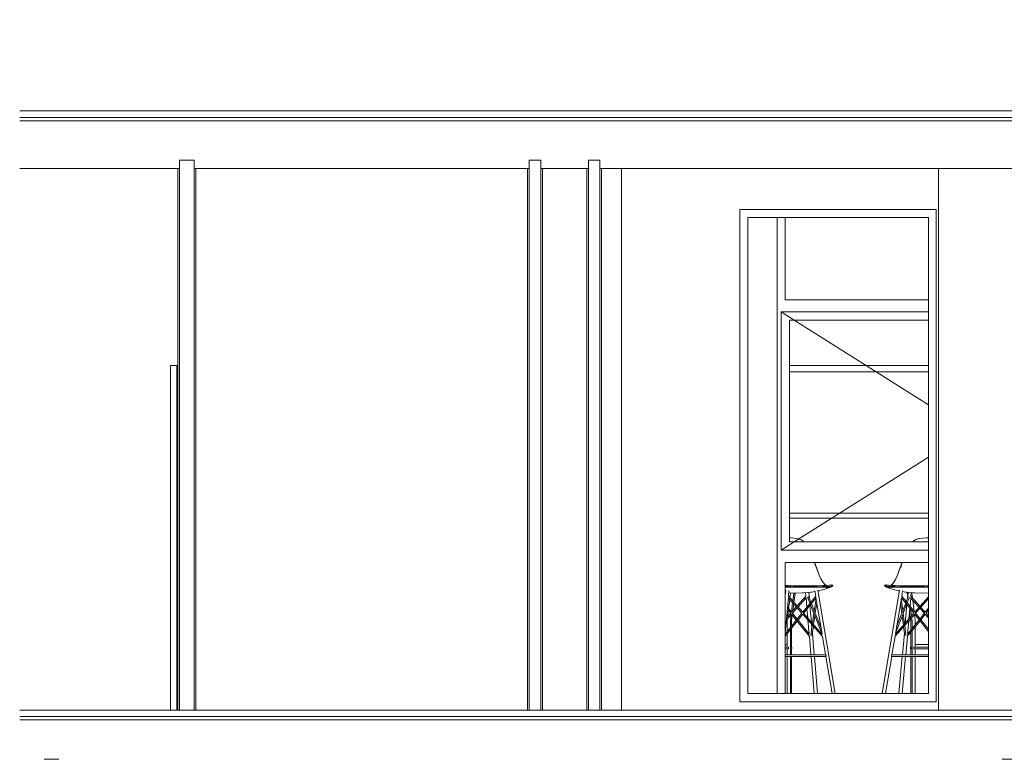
# Model space of a CAD drawing. Header units: millimetres. Extents: x -30280 to 309309, y -17460 to 4378.
# Tile 423 of 656: x 140174 to 146168, y -11572 to -7066. Entities that reach past the tile are written whole.
import ezdxf

# ---------------------------------------------------------------- set-up
doc = ezdxf.new("R2010")
doc.units = ezdxf.units.MM
doc.header["$MEASUREMENT"] = 0
doc.linetypes.add('Wipeout_Contour', pattern=[1000, 0, -1000])
for name, color, linetype, lineweight in [('P1_PLANTA PRIMERA_4_10_ESTR_Fotjats_Pluma_Nº__1', 7, 'Continuous', 5), ('P1_PLANTA PRIMERA_4_10_ESTR_Pilars_Pluma_Nº__88', 7, 'Continuous', 5), ('P1_PLANTA PRIMERA_4_12_FAÇ_Façana_Pluma_Nº__47', 7, 'Continuous', 20), ('P1_PLANTA PRIMERA_4_12_FAÇ_Façana_Pluma_Nº__7', 7, 'Continuous', 5), ('P1_PLANTA PRIMERA_4_Nuevo_08_E_Envans secs_Pluma_Nº__1', 7, 'Continuous', 5), ('P1_PLANTA PRIMERA_4_Nuevo_09_EI_Mobiliari general_Pluma_Nº__1', 7, 'Continuous', 5)]:
    doc.layers.add(name, color=color, linetype=linetype, lineweight=lineweight)
doc.layers.add('P1_PLANTA PRIMERA_4_10_ESTR_Pilars', color=7, linetype='Continuous')
doc.layers.add('P1_PLANTA PRIMERA_4_12_FAÇ_Façana', color=7, linetype='Continuous')
doc.layers.add('P1_PLANTA PRIMERA_4_12_FAÇ_Façana_Pluma_Nº__3', color=7, linetype='Continuous', lineweight=5, true_color=0xa4a4a4)

msp = doc.modelspace()

# ---------------------------------------------------------------- linework, layer by layer
at = {"layer": 'P1_PLANTA PRIMERA_4_10_ESTR_Fotjats_Pluma_Nº__1', "color": 7, "linetype": 'Continuous', "lineweight": 5}
for p, q in [((164562, -7662.1), (140173.7, -7662.1)), ((164562, -7682.1), (140173.7, -7682.1)), ((141236.1, -7922.1), (141146.1, -7922.1)), ((143705.8, -7922.1), (143635.8, -7922.1)), ((164562, -11312.1), (140173.7, -11312.1)), ((164562, -11332.1), (140173.7, -11332.1))]:
    msp.add_line(p, q, dxfattribs=at)
at = {"layer": 'P1_PLANTA PRIMERA_4_12_FAÇ_Façana_Pluma_Nº__7', "color": 7, "linetype": 'Continuous', "lineweight": 5}
for p, q in [((143345.8, -7922.1), (143275.8, -7922.1)), ((140412.3, -11572.1), (140322.3, -11572.1)), ((146245.1, -11572.1), (146155.1, -11572.1))]:
    msp.add_line(p, q, dxfattribs=at)

# ---------------------------------------------------------------- wipeouts: each hides what was drawn before it
at = {"color": 254, "linetype": 'Wipeout_Contour', "lineweight": 0, "ltscale": 576430.761271}
msp.add_wipeout([(143715.8, -11272.1), (143837.5, -11272.1), (143837.5, -7972.1), (143715.8, -7972.1)], dxfattribs=at).dxf.layer = 'P1_PLANTA PRIMERA_4_10_ESTR_Pilars'
at = {"color": 254, "linetype": 'Wipeout_Contour', "lineweight": 0, "ltscale": 585177.576461}
msp.add_wipeout([(145768.3, -7972.1), (145768.3, -11272.1), (146168.3, -11272.1), (146168.3, -7972.1)], dxfattribs=at).dxf.layer = 'P1_PLANTA PRIMERA_4_10_ESTR_Pilars'
at = {"color": 254, "linetype": 'Wipeout_Contour', "lineweight": 0, "ltscale": 607498.43366}
msp.add_wipeout([(163217.6, -7066.4), (140173.7, -7066.4), (140173.7, -7622.1), (163217.6, -7622.1)], dxfattribs=at).dxf.layer = 'P1_PLANTA PRIMERA_4_12_FAÇ_Façana'
at = {"color": 254, "linetype": 'Wipeout_Contour', "lineweight": 0, "ltscale": 1271343.011905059}
msp.add_wipeout([(140173.7, -7972.1), (140173.7, -11272.1), (141091.1, -11272.1), (141091.1, -9172.1), (141131.1, -9172.1), (141131.1, -11272.1), (141136.1, -11272.1), (141136.1, -9172.1), (141136.1, -7972.1)], dxfattribs=at).dxf.layer = 'P1_PLANTA PRIMERA_4_12_FAÇ_Façana'
at = {"color": 254, "linetype": 'Wipeout_Contour', "lineweight": 0, "ltscale": 570362.024571}
msp.add_wipeout([(143265.8, -11272.1), (143265.8, -7972.1), (141246.1, -7972.1), (141246.1, -11272.1)], dxfattribs=at).dxf.layer = 'P1_PLANTA PRIMERA_4_12_FAÇ_Façana'
at = {"color": 254, "linetype": 'Wipeout_Contour', "lineweight": 0, "ltscale": 575290.034409}
msp.add_wipeout([(143355.8, -11272.1), (143625.8, -11272.1), (143625.8, -7972.1), (143355.8, -7972.1)], dxfattribs=at).dxf.layer = 'P1_PLANTA PRIMERA_4_12_FAÇ_Façana'

# ---------------------------------------------------------------- next in the draw order: linework, layer by layer
at = {"layer": 'P1_PLANTA PRIMERA_4_10_ESTR_Fotjats_Pluma_Nº__1', "color": 7, "linetype": 'Continuous', "lineweight": 5}
for p, q in [((164562, -7622.1), (140173.7, -7622.1)), ((141136.1, -7972.1), (140173.7, -7972.1)), ((141146.1, -7972.1), (141136.1, -7972.1)), ((141246.1, -7972.1), (141236.1, -7972.1)), ((143265.8, -7972.1), (141246.1, -7972.1)), ((143275.8, -7972.1), (143265.8, -7972.1)), ((143355.8, -7972.1), (143345.8, -7972.1)), ((143625.8, -7972.1), (143355.8, -7972.1)), ((143635.8, -7972.1), (143625.8, -7972.1)), ((143715.8, -7972.1), (143705.8, -7972.1)), ((143265.8, -11272.1), (141246.1, -11272.1)), ((143625.8, -11272.1), (143355.8, -11272.1))]:
    msp.add_line(p, q, dxfattribs=at)
at = {"layer": 'P1_PLANTA PRIMERA_4_10_ESTR_Fotjats_Pluma_Nº__1', "color": 7, "linetype": 'Continuous', "lineweight": 5, "flags": 128}
for points in [[(143355.8, -11272.1), (143345.8, -11272.1), (143275.8, -11272.1), (143265.8, -11272.1)], [(143715.8, -11272.1), (143705.8, -11272.1), (143635.8, -11272.1), (143625.8, -11272.1)]]:
    msp.add_lwpolyline(points, dxfattribs=at)
at = {"layer": 'P1_PLANTA PRIMERA_4_12_FAÇ_Façana_Pluma_Nº__7', "color": 7, "linetype": 'Continuous', "lineweight": 5}
for p, q in [((141246.1, -7972.1), (141246.1, -11272.1)), ((143265.8, -7972.1), (143265.8, -11272.1)), ((143355.8, -7972.1), (143355.8, -11272.1)), ((143625.8, -7972.1), (143625.8, -11272.1)), ((143715.8, -7972.1), (143715.8, -11272.1))]:
    msp.add_line(p, q, dxfattribs=at)
at = {"layer": 'P1_PLANTA PRIMERA_4_12_FAÇ_Façana_Pluma_Nº__7', "color": 7, "linetype": 'Continuous', "lineweight": 5, "flags": 128}
for points in [[(141236.1, -7922.1), (141236.1, -7972.1), (141236.1, -11272.1)], [(143275.8, -7922.1), (143275.8, -7972.1), (143275.8, -11272.1)], [(143345.8, -7922.1), (143345.8, -7972.1), (143345.8, -11272.1)], [(143635.8, -7922.1), (143635.8, -7972.1), (143635.8, -11272.1)], [(143705.8, -7922.1), (143705.8, -7972.1), (143705.8, -11272.1)]]:
    msp.add_lwpolyline(points, dxfattribs=at)

# ---------------------------------------------------------------- next in the draw order: wipeouts: each hides what was drawn before it
at = {"color": 254, "linetype": 'Wipeout_Contour', "lineweight": 0, "ltscale": 578110.484768}
msp.add_wipeout([(144557.6, -7972.1), (143837.5, -7972.1), (143837.5, -11272.1), (144557.6, -11272.1)], dxfattribs=at).dxf.layer = 'P1_PLANTA PRIMERA_4_12_FAÇ_Façana'
at = {"color": 254, "linetype": 'Wipeout_Contour', "lineweight": 0, "ltscale": 584347.996915}
msp.add_wipeout([(145752.6, -11272.1), (145768.3, -11272.1), (145768.3, -7972.1), (145752.6, -7972.1)], dxfattribs=at).dxf.layer = 'P1_PLANTA PRIMERA_4_12_FAÇ_Façana'
at = {"color": 254, "linetype": 'Wipeout_Contour', "lineweight": 0, "ltscale": 565935.931729}
msp.add_wipeout([(141091.1, -9272.1), (141091.1, -11172.1), (141131.1, -11172.1), (141131.1, -9272.1)], dxfattribs=at).dxf.layer = 'P1_PLANTA PRIMERA_4_12_FAÇ_Façana'

# ---------------------------------------------------------------- next in the draw order: linework, layer by layer
at = {"layer": 'P1_PLANTA PRIMERA_4_12_FAÇ_Façana_Pluma_Nº__3', "color": 253, "linetype": 'Continuous', "lineweight": 5, "true_color": 0xa4a4a4}
for p, q in [((141091, -10222.1), (141091, -10187.1)), ((141131.2, -10222.1), (141131.2, -10187.1)), ((141091, -10222.1), (141091, -10257.1)), ((141131.2, -10222.1), (141131.2, -10257.1)), ((141091, -10257.1), (141091, -10292.1)), ((141131.2, -10257.1), (141131.2, -10292.1))]:
    msp.add_line(p, q, dxfattribs=at)
at = {"layer": 'P1_PLANTA PRIMERA_4_12_FAÇ_Façana_Pluma_Nº__47', "color": 7, "linetype": 'Continuous', "lineweight": 20}
msp.add_line((143837.5, -7972.1), (143837.5, -11272.1), dxfattribs=at)

# ---------------------------------------------------------------- next in the draw order: wipeouts: each hides what was drawn before it
at = {"color": 254, "linetype": 'Wipeout_Contour', "lineweight": 0, "ltscale": 581523.34748}
msp.add_wipeout([(144557.6, -7972.1), (144557.6, -8222.1), (145752.6, -8222.1), (145752.6, -7972.1)], dxfattribs=at).dxf.layer = 'P1_PLANTA PRIMERA_4_12_FAÇ_Façana'
at = {"color": 254, "linetype": 'Wipeout_Contour', "lineweight": 0, "ltscale": 579665.356266}
msp.add_wipeout([(144607.6, -8272.1), (144557.6, -8272.1), (144557.6, -11172.1), (144607.6, -11172.1)], dxfattribs=at).dxf.layer = 'P1_PLANTA PRIMERA_4_12_FAÇ_Façana'
at = {"color": 254, "linetype": 'Wipeout_Contour', "lineweight": 0, "ltscale": 584244.87117}
msp.add_wipeout([(145707.6, -11172.1), (145752.6, -11172.1), (145752.6, -8272.1), (145707.6, -8272.1)], dxfattribs=at).dxf.layer = 'P1_PLANTA PRIMERA_4_12_FAÇ_Façana'
at = {"color": 254, "linetype": 'Wipeout_Contour', "lineweight": 0, "ltscale": 565648.342459}
msp.add_wipeout([(141091.1, -9172.1), (141091.1, -9272.1), (141131.1, -9272.1), (141131.1, -9172.1)], dxfattribs=at).dxf.layer = 'P1_PLANTA PRIMERA_4_12_FAÇ_Façana'
at = {"color": 254, "linetype": 'Wipeout_Contour', "lineweight": 0, "ltscale": 566226.331576}
msp.add_wipeout([(141091.1, -11172.1), (141091.1, -11272.1), (141131.1, -11272.1), (141131.1, -11172.1)], dxfattribs=at).dxf.layer = 'P1_PLANTA PRIMERA_4_12_FAÇ_Façana'
at = {"color": 254, "linetype": 'Wipeout_Contour', "lineweight": 0, "ltscale": 582360.819116}
msp.add_wipeout([(144557.6, -11222.1), (144557.6, -11272.1), (145752.6, -11272.1), (145752.6, -11222.1)], dxfattribs=at).dxf.layer = 'P1_PLANTA PRIMERA_4_12_FAÇ_Façana'

# ---------------------------------------------------------------- next in the draw order: linework, layer by layer
at = {"layer": 'P1_PLANTA PRIMERA_4_10_ESTR_Fotjats_Pluma_Nº__1', "color": 7, "linetype": 'Continuous', "lineweight": 5}
for p, q in [((148737.6, -7972.1), (143715.8, -7972.1)), ((141136.1, -11272.1), (140173.7, -11272.1)), ((148737.6, -11272.1), (143715.8, -11272.1))]:
    msp.add_line(p, q, dxfattribs=at)
at = {"layer": 'P1_PLANTA PRIMERA_4_10_ESTR_Fotjats_Pluma_Nº__1', "color": 7, "linetype": 'Continuous', "lineweight": 5, "flags": 128}
msp.add_lwpolyline([(141246.1, -11272.1), (141236.1, -11272.1), (141146.1, -11272.1), (141136.1, -11272.1)], dxfattribs=at)
at = {"layer": 'P1_PLANTA PRIMERA_4_12_FAÇ_Façana_Pluma_Nº__3', "color": 253, "linetype": 'Continuous', "lineweight": 5, "true_color": 0xa4a4a4}
for p, q in [((141091.1, -9172.1), (141091.1, -9272.1)), ((141091.1, -9172.1), (141131.1, -9172.1)), ((141131.1, -9172.1), (141131.1, -9272.1)), ((141091.1, -9272.1), (141091.1, -11172.1)), ((141131.1, -9272.1), (141131.1, -11172.1)), ((141091.1, -11172.1), (141091.1, -11272.1)), ((141131.1, -11172.1), (141131.1, -11272.1))]:
    msp.add_line(p, q, dxfattribs=at)
at = {"layer": 'P1_PLANTA PRIMERA_4_12_FAÇ_Façana_Pluma_Nº__7', "color": 7, "linetype": 'Continuous', "lineweight": 5}
msp.add_line((141136.1, -7972.1), (141136.1, -11272.1), dxfattribs=at)
at = {"layer": 'P1_PLANTA PRIMERA_4_12_FAÇ_Façana_Pluma_Nº__7', "color": 7, "linetype": 'Continuous', "lineweight": 5, "flags": 128}
msp.add_lwpolyline([(141146.1, -7922.1), (141146.1, -7972.1), (141146.1, -11272.1)], dxfattribs=at)

# ---------------------------------------------------------------- next in the draw order: wipeouts: each hides what was drawn before it
at = {"color": 254, "linetype": 'Wipeout_Contour', "lineweight": 0, "ltscale": 872343.181459}
msp.add_wipeout([(144557.6, -8272.1), (144607.6, -8272.1), (145707.6, -8272.1), (145752.6, -8272.1), (145752.6, -8222.1), (144557.6, -8222.1)], dxfattribs=at).dxf.layer = 'P1_PLANTA PRIMERA_4_12_FAÇ_Façana'
at = {"color": 254, "linetype": 'Wipeout_Contour', "lineweight": 0, "ltscale": 873519.160226}
msp.add_wipeout([(144557.6, -11172.1), (144557.6, -11222.1), (145752.6, -11222.1), (145752.6, -11172.1), (145707.6, -11172.1), (144607.6, -11172.1)], dxfattribs=at).dxf.layer = 'P1_PLANTA PRIMERA_4_12_FAÇ_Façana'

# ---------------------------------------------------------------- next in the draw order: linework, layer by layer
at = {"layer": 'P1_PLANTA PRIMERA_4_10_ESTR_Pilars_Pluma_Nº__88', "color": 7, "linetype": 'Continuous', "lineweight": 5}
msp.add_line((145768.3, -11272.1), (145768.3, -7972.1), dxfattribs=at)
at = {"layer": 'P1_PLANTA PRIMERA_4_12_FAÇ_Façana_Pluma_Nº__47', "color": 7, "linetype": 'Continuous', "lineweight": 20}
for p, q in [((144557.6, -8222.1), (144557.6, -11222.1)), ((145752.6, -8222.1), (144557.6, -8222.1)), ((145752.6, -8222.1), (145752.6, -11222.1)), ((145752.6, -11222.1), (144557.6, -11222.1))]:
    msp.add_line(p, q, dxfattribs=at)

# ---------------------------------------------------------------- next in the draw order: wipeouts: each hides what was drawn before it
at = {"color": 254, "linetype": 'Wipeout_Contour', "lineweight": 0, "ltscale": 581960.10103}
msp.add_wipeout([(145707.6, -8272.1), (144607.6, -8272.1), (144607.6, -11172.1), (145707.6, -11172.1)], dxfattribs=at).dxf.layer = 'P1_PLANTA PRIMERA_4_12_FAÇ_Façana'

# ---------------------------------------------------------------- next in the draw order: linework, layer by layer
at = {"layer": 'P1_PLANTA PRIMERA_4_12_FAÇ_Façana_Pluma_Nº__3', "color": 253, "linetype": 'Continuous', "lineweight": 5, "true_color": 0xa4a4a4}
for p, q in [((144607.6, -11172.1), (144607.6, -8272.1)), ((144607.6, -8272.1), (145707.6, -8272.1)), ((144834.8, -8272.1), (144834.8, -8772.1)), ((145707.6, -8272.1), (145707.6, -11172.1)), ((144834.8, -8772.1), (145707.6, -8772.1)), ((144809.8, -8897.1), (144809.8, -8847.1)), ((144809.8, -8847.1), (145707.6, -8847.1)), ((144809.8, -8847.1), (144889.1, -8897.1)), ((144809.8, -10247.1), (144809.8, -8897.1)), ((144859.8, -8897.1), (144859.8, -10247.1)), ((145707.6, -8897.1), (144859.8, -8897.1)), ((144889.1, -8897.1), (145707.6, -9413.1)), ((144889.1, -10247.1), (145707.6, -9731)), ((144809.8, -10297.1), (144809.8, -10247.1)), ((144809.8, -10297.1), (144889.1, -10247.1)), ((144859.8, -10247.1), (145707.6, -10247.1)), ((145707.6, -10297.1), (144809.8, -10297.1)), ((144834.8, -10372.1), (144834.8, -11172.1)), ((145707.6, -10372.1), (144834.8, -10372.1)), ((145707.6, -11172.1), (144607.6, -11172.1))]:
    msp.add_line(p, q, dxfattribs=at)
at = {"layer": 'P1_PLANTA PRIMERA_4_12_FAÇ_Façana_Pluma_Nº__47', "color": 7, "linetype": 'Continuous', "lineweight": 20}
msp.add_line((144784.8, -11172.1), (144784.8, -8272.1), dxfattribs=at)
at = {"layer": 'P1_PLANTA PRIMERA_4_Nuevo_08_E_Envans secs_Pluma_Nº__1', "color": 7, "linetype": 'Continuous', "lineweight": 5}
for p, q in [((145707.6, -9172.1), (144859.8, -9172.1)), ((144859.8, -9212.1), (145707.6, -9212.1))]:
    msp.add_line(p, q, dxfattribs=at)
at = {"layer": 'P1_PLANTA PRIMERA_4_Nuevo_09_EI_Mobiliari general_Pluma_Nº__1', "color": 7, "linetype": 'Continuous', "lineweight": 5}
for p, q in [((144859.8, -10072.1), (145707.6, -10072.1)), ((144859.8, -10102.1), (145707.6, -10102.1)), ((144859.8, -10222.4), (144867.1, -10222.5)), ((144859.8, -10223.1), (144868.2, -10223.3)), ((144867.1, -10222.5), (144887, -10223.9)), ((144868.2, -10223.3), (144888.3, -10224.6)), ((144887, -10223.9), (144904.3, -10226.3)), ((144888.3, -10224.6), (144905.6, -10226.9)), ((144904.3, -10226.3), (144919.1, -10229.8)), ((144905.6, -10226.9), (144920.3, -10230.3)), ((144919.1, -10229.8), (144931.5, -10234.7)), ((144920.3, -10230.3), (144932.2, -10235)), ((144932.2, -10235), (144942.1, -10241.3)), ((144932.2, -10235), (144932.2, -10235)), ((144942.1, -10241.3), (144948.3, -10247.1)), ((145610.7, -10247.1), (145616.8, -10241.3)), ((145616.8, -10241.3), (145626.6, -10235)), ((145626.6, -10235), (145639.5, -10229.8)), ((145626.6, -10235), (145638.3, -10230.3)), ((145626.6, -10235), (145626.6, -10235)), ((145638.3, -10230.3), (145653, -10226.9)), ((145639.5, -10229.8), (145654.2, -10226.3)), ((145653, -10226.9), (145670.4, -10224.6)), ((145654.2, -10226.3), (145671.5, -10223.9)), ((145670.4, -10224.6), (145690.5, -10223.3)), ((145671.5, -10223.9), (145691.5, -10222.5)), ((145690.5, -10223.3), (145707.6, -10222.9)), ((145691.5, -10222.5), (145707.6, -10222.2)), ((145011.2, -10372.1), (145012.6, -10375.5)), ((145011.8, -10372.1), (145014.3, -10378.1)), ((145012.6, -10375.5), (145022.8, -10401)), ((145014.3, -10378.1), (145024.6, -10403.9)), ((145022.8, -10401), (145031, -10422.2)), ((145024.6, -10403.9), (145032.9, -10425.4)), ((145031, -10422.2), (145037.8, -10440)), ((145032.9, -10425.4), (145039.8, -10443.4)), ((145519.7, -10443.4), (145526.5, -10425.4)), ((145521.7, -10440), (145528.5, -10422.2)), ((145526.5, -10425.4), (145534.8, -10403.9)), ((145528.5, -10422.2), (145536.6, -10401)), ((145534.8, -10403.9), (145545.1, -10378.1)), ((145536.6, -10401), (145546.8, -10375.5)), ((145536.6, -10401), (145544, -10398.5)), ((145545.1, -10378.1), (145547.6, -10372.1)), ((145546.8, -10375.5), (145548.3, -10372.1)), ((145037.8, -10440), (145043.9, -10455.1)), ((145039.8, -10443.4), (145045.9, -10458.6)), ((145043.9, -10455.1), (145049.8, -10468.3)), ((145045.9, -10458.6), (145051.8, -10471.7)), ((145049.8, -10468.3), (145056.1, -10480.3)), ((145051.8, -10471.7), (145058.2, -10483.6)), ((145056.1, -10480.3), (145062.7, -10490.9)), ((145058.2, -10483.6), (145063.9, -10492.5)), ((145495.3, -10493.6), (145501.5, -10483.6)), ((145497.2, -10490.9), (145503.7, -10480.3)), ((145501.5, -10483.6), (145507.8, -10471.7)), ((145503.7, -10480.3), (145509.9, -10468.3)), ((145507.8, -10471.7), (145513.6, -10458.6)), ((145509.9, -10468.3), (145515.7, -10455.1)), ((145513.6, -10458.6), (145519.7, -10443.4)), ((145515.7, -10455.1), (145521.7, -10440)), ((144834.8, -10513.2), (144850.9, -10513.9)), ((144834.8, -10520), (144844, -10520.1)), ((144834.8, -10521.9), (144844.6, -10522.1)), ((144844, -10523.8), (144834.8, -10523.4)), ((144834.8, -10571.6), (144837.2, -10543.4)), ((144844, -10520.1), (144868.1, -10520.3)), ((144868.1, -10524.1), (144844, -10523.8)), ((144844.6, -10522.1), (144868.8, -10522.3)), ((144882.5, -10515.1), (144850.9, -10513.9)), ((144854.2, -10578.2), (144857.1, -10544.6)), ((144868.1, -10520.3), (144897.3, -10520.4)), ((144897.3, -10524.2), (144868.1, -10524.1)), ((144868.8, -10522.3), (144898, -10522.3)), ((144919.5, -10515.8), (144882.5, -10515.1)), ((144897.3, -10520.4), (144931.6, -10520.4)), ((144931.6, -10524.2), (144897.3, -10524.2)), ((144898, -10522.3), (144932.1, -10522.4)), ((144949.2, -10516), (144919.5, -10515.8)), ((144923.8, -10515.9), (144962.2, -10516)), ((144931.6, -10520.4), (144968.1, -10520.4)), ((144968.1, -10524.2), (144931.6, -10524.2)), ((144932.1, -10522.4), (144968.5, -10522.4)), ((144960.8, -10516), (144997.6, -10515.8)), ((144968.1, -10520.4), (145004, -10520.4)), ((144968.1, -10524.2), (145004, -10524.2)), ((144968.5, -10522.4), (145004.2, -10522.4)), ((144996.2, -10553.5), (145015.3, -10550.2)), ((145032.8, -10515.1), (144997.6, -10515.8)), ((145036.4, -10520.4), (145004, -10520.4)), ((145004, -10524.2), (145036.4, -10524.2)), ((145004.2, -10522.4), (145036.6, -10522.3)), ((145020, -10578), (145014.6, -10545.6)), ((145061.5, -10513.9), (145032.8, -10515.1)), ((145139.5, -11172.1), (145034, -10542.4)), ((145036.7, -10546.5), (145034.7, -10546.8)), ((145062.6, -10520.3), (145036.4, -10520.4)), ((145036.4, -10524.2), (145062.6, -10524.1)), ((145062.6, -10522.3), (145036.6, -10522.3)), ((145069.6, -10538.2), (145036.7, -10546.5)), ((145084.2, -10512.7), (145061.5, -10513.9)), ((145082.7, -10520.1), (145062.6, -10520.3)), ((145082.8, -10522.1), (145062.6, -10522.3)), ((145082.7, -10523.8), (145062.6, -10524.1)), ((145062.7, -10490.9), (145069.2, -10499.6)), ((145069.2, -10499.6), (145075.3, -10506.1)), ((145069.2, -10499.6), (145069.3, -10499.7)), ((145069.6, -10538.2), (145094.8, -10529.9)), ((145072.4, -10513.3), (145084, -10512.4)), ((145075.3, -10506.1), (145080.7, -10510.1)), ((145085.8, -10512), (145080.7, -10510.1)), ((145082.7, -10520.1), (145097, -10519.8)), ((145082.7, -10523.8), (145097, -10523.1)), ((145097.7, -10521.6), (145082.8, -10522.1)), ((145084, -10512.4), (145101.7, -10511)), ((145098.1, -10524), (145084, -10525.4)), ((145084, -10525.4), (145093.8, -10524.4)), ((145085.8, -10512), (145087.1, -10512.2)), ((145112, -10522.5), (145094.8, -10529.9)), ((145097, -10519.8), (145106.8, -10518.9)), ((145106.9, -10522), (145097, -10523.1)), ((145108.2, -10520.6), (145097.7, -10521.6)), ((145107.8, -10522.4), (145098.1, -10524)), ((145101.7, -10511), (145114, -10510.5)), ((145106.3, -10510.8), (145114.4, -10510.1)), ((145106.9, -10522), (145113.5, -10520.8)), ((145111.2, -10521.6), (145107.8, -10522.4)), ((145108.2, -10520.6), (145115.4, -10519)), ((145113.5, -10520.8), (145111.2, -10521.6)), ((145112, -10522.5), (145116.9, -10519.6)), ((145117.8, -10515.1), (145113.5, -10517.2)), ((145117.8, -10519.3), (145113.5, -10520.8)), ((145114, -10510.5), (145121.5, -10511.5)), ((145114.4, -10510.1), (145122.1, -10510.9)), ((145115.4, -10519), (145120, -10517)), ((145117.8, -10515.1), (145120.2, -10513)), ((145117.8, -10519.3), (145120.2, -10517.7)), ((145121.5, -10511.5), (145120.2, -10513)), ((145120.2, -10517.7), (145122.6, -10515.1)), ((145120.2, -10517.7), (145121.5, -10516.6)), ((145120.5, -10517.5), (145121.8, -10516.8)), ((145122.1, -10510.9), (145121.5, -10511.5)), ((145121.5, -10511.5), (145122.6, -10515.1)), ((145121.8, -10516.8), (145122.1, -10516.4)), ((145121.8, -10516.8), (145122.1, -10516.4)), ((145124.7, -10513.1), (145122.1, -10510.9)), ((145124.7, -10513.1), (145122.1, -10516.4)), ((145122.6, -10515.1), (145123.9, -10513.7)), ((145123.9, -10513.7), (145124.7, -10513.1)), ((145425.3, -11172.1), (145529.7, -10542.4)), ((145438.9, -10513.2), (145439, -10513.1)), ((145441.7, -10516.8), (145438.9, -10513.2)), ((145438.9, -10513.2), (145440, -10513.7)), ((145439, -10513.1), (145441.6, -10510.9)), ((145441.5, -10515.1), (145440, -10513.7)), ((145444.4, -10517), (145441.5, -10515.1)), ((145441.6, -10510.9), (145449.4, -10510.1)), ((145442.5, -10511.5), (145441.6, -10510.9)), ((145441.7, -10516.4), (145442.5, -10516.6)), ((145441.7, -10516.8), (145442.9, -10517.5)), ((145444, -10513), (145442.5, -10511.5)), ((145442.5, -10516.6), (145443.9, -10517.7)), ((145442.9, -10517.5), (145451.3, -10522.5)), ((145446.6, -10519.3), (145443.9, -10517.7)), ((145446.6, -10515.1), (145444, -10513)), ((145449.2, -10519), (145444.4, -10517)), ((145446.6, -10515.1), (145451.1, -10517.2)), ((145446.6, -10519.3), (145451.1, -10520.8)), ((145453.3, -10521.6), (145446.6, -10519.3)), ((145456.6, -10520.6), (145449.2, -10519)), ((145449.4, -10510.1), (145457.3, -10510.8)), ((145462.5, -10511), (145450, -10510.5)), ((145451.1, -10520.8), (145458, -10522)), ((145468.3, -10529.9), (145451.3, -10522.5)), ((145456.9, -10522.4), (145453.3, -10521.6)), ((145456.6, -10520.6), (145467.4, -10521.6)), ((145466.8, -10524), (145456.9, -10522.4)), ((145458, -10518.9), (145468, -10519.8)), ((145468, -10523.1), (145458, -10522)), ((145480.5, -10512.4), (145462.5, -10511)), ((145466.8, -10524), (145480.9, -10525.4)), ((145467.4, -10521.6), (145482.5, -10522.1)), ((145482.6, -10520.1), (145468, -10519.8)), ((145482.6, -10523.8), (145468, -10523.1)), ((145468.3, -10529.9), (145493.2, -10538.2)), ((145470.2, -10524.3), (145480.5, -10525.6)), ((145475, -10512), (145479.8, -10510.1)), ((145479.8, -10510.1), (145485, -10506.1)), ((145491.6, -10513.3), (145480.5, -10512.4)), ((145480.5, -10512.7), (145503.4, -10513.9)), ((145482.5, -10522.1), (145503, -10522.3)), ((145482.6, -10520.1), (145503, -10520.3)), ((145482.6, -10523.8), (145503, -10524.1)), ((145485, -10506.1), (145490.9, -10499.6)), ((145490.1, -10500.5), (145494.2, -10495)), ((145490.9, -10499.6), (145497.2, -10490.9)), ((145525.9, -10546.5), (145493.2, -10538.2)), ((145529.4, -10520.4), (145503, -10520.3)), ((145503, -10522.3), (145529.3, -10522.3)), ((145503, -10524.1), (145529.4, -10524.2)), ((145532.4, -10515.1), (145503.4, -10513.9)), ((145525.9, -10546.5), (145529, -10547.1)), ((145529.3, -10522.3), (145561.9, -10522.4)), ((145562.1, -10520.4), (145529.4, -10520.4)), ((145529.4, -10524.2), (145562.1, -10524.2)), ((145567.9, -10515.8), (145532.4, -10515.1)), ((145543.8, -10578), (145549.2, -10545.6)), ((145548.4, -10550.4), (145566.1, -10553.5)), ((145561.9, -10522.4), (145597.9, -10522.4)), ((145598.2, -10520.4), (145562.1, -10520.4)), ((145598.2, -10524.2), (145562.1, -10524.2)), ((145605, -10516), (145567.9, -10515.8)), ((145597.9, -10522.4), (145634.4, -10522.4)), ((145598.2, -10520.4), (145634.9, -10520.4)), ((145634.9, -10524.2), (145598.2, -10524.2)), ((145642.4, -10515.9), (145603.8, -10516)), ((145616.1, -10516), (145646.5, -10515.8)), ((145634.4, -10522.4), (145668.7, -10522.3)), ((145634.9, -10520.4), (145669.4, -10520.4)), ((145669.4, -10524.2), (145634.9, -10524.2)), ((145683.6, -10515.1), (145646.5, -10515.8)), ((145668.7, -10522.3), (145697.9, -10522.3)), ((145669.4, -10520.4), (145698.7, -10520.3)), ((145698.7, -10524.1), (145669.4, -10524.2)), ((145707.6, -10514.2), (145683.6, -10515.1)), ((145697.9, -10522.3), (145707.6, -10522.3)), ((145698.7, -10520.3), (145707.6, -10520.3)), ((145707.6, -10524), (145698.7, -10524.1)), ((144836.1, -10557), (144834.8, -10556.9)), ((144834.8, -10804), (144853.5, -10586.2)), ((144936.1, -10682.6), (144853.3, -10588.8)), ((144941.5, -10676.6), (144854.2, -10577.8)), ((144854.9, -10653.4), (144861.7, -10598.3)), ((144897.2, -10559.9), (144855.9, -10558.7)), ((144861.6, -10598.3), (144861.6, -10598.3)), ((144863, -10587.7), (144864.7, -10573.5)), ((144864.5, -10573.5), (144866.3, -10559)), ((144864.7, -10573.5), (144864.7, -10573.5)), ((144880.3, -10607.3), (144884.1, -10575.9)), ((144884.5, -10575.9), (144880.6, -10607.7)), ((144884.3, -10575.9), (144886.4, -10559.6)), ((144886.6, -10559.6), (144884.5, -10575.9)), ((144887.3, -10615.2), (144892.1, -10575.9)), ((144892.1, -10575.9), (144894, -10559.8)), ((144892.3, -10575.9), (144894.2, -10559.8)), ((144897.2, -10559.9), (144940.1, -10558.7)), ((144907.2, -10637.7), (144960.4, -10577.6)), ((144912.5, -10643.8), (144962.1, -10587.7)), ((144940.1, -10558.7), (144948.3, -10558)), ((144941.2, -10676.2), (145020.3, -10577.7)), ((144946.6, -10682.3), (145022.4, -10587.8)), ((144948.3, -10558), (144988.5, -10554.5)), ((144960.2, -10577.8), (144958.4, -10557.1)), ((144966, -10645.4), (144961.1, -10588.8)), ((144984.9, -10621.8), (144969.9, -10584.2)), ((144990.6, -10614.6), (144976.7, -10579.8)), ((144981.3, -10591.2), (144978.2, -10555.4)), ((144996.2, -10553.5), (144988.5, -10554.5)), ((145009.5, -10680.9), (145022.3, -10592.1)), ((145058.7, -10809.2), (145021.8, -10588.6)), ((145505.5, -10809.3), (145542.1, -10588.5)), ((145552.4, -10680.9), (145541.3, -10593.4)), ((145618.1, -10682.3), (145541.5, -10587.8)), ((145623.4, -10676.3), (145543.6, -10577.7)), ((145566.1, -10553.5), (145573.4, -10554.5)), ((145571.2, -10611.8), (145583.5, -10579.8)), ((145573.4, -10554.5), (145613.8, -10558)), ((145577.1, -10619), (145590.4, -10584.2)), ((145579.7, -10575.9), (145577.2, -10554.8)), ((145579.9, -10575.9), (145577.4, -10554.8)), ((145578.6, -10592.5), (145582, -10555.2)), ((145580, -10576.8), (145579.9, -10575.9)), ((145594.3, -10640.3), (145598.9, -10588.7)), ((145650, -10646.3), (145598, -10587.7)), ((145655.3, -10640.3), (145599.7, -10577.6)), ((145599.9, -10577.8), (145601.8, -10557)), ((145607.5, -10573.5), (145605.5, -10557.3)), ((145609.2, -10588.2), (145607.3, -10573.5)), ((145607.3, -10573.5), (145607.3, -10573.5)), ((145609.2, -10588.2), (145609.2, -10588.2)), ((145619.3, -10671.2), (145610.9, -10602.2)), ((145613.8, -10558), (145621.5, -10558.7)), ((145664.7, -10559.9), (145621.5, -10558.7)), ((145623.1, -10676.6), (145707.6, -10581.3)), ((145628.5, -10682.6), (145707.6, -10593.3)), ((145664.7, -10559.9), (145707.6, -10558.7)), ((144867.8, -10682.3), (144847.4, -10656.9)), ((144873.5, -10676.6), (144848.4, -10645.4)), ((144848.7, -10704), (144853.5, -10664.5)), ((144853.5, -10664.5), (144853.5, -10664.5)), ((144872, -10674.7), (144879, -10617.9)), ((144879.3, -10618.3), (144872.4, -10675.2)), ((144873.2, -10676.2), (144901.9, -10643.8)), ((144878.2, -10682.6), (144907.2, -10649.8)), ((144880.9, -10667.5), (144886, -10625.8)), ((144971.6, -10710.6), (144967, -10656.9)), ((144984, -10622.9), (144983.7, -10618.8)), ((144993.7, -10735.6), (144985, -10634.4)), ((145009.2, -10682.9), (144988.3, -10630.4)), ((145011.5, -10667.1), (144994, -10623.2)), ((145017.4, -10681.9), (145026.7, -10617.9)), ((145544.5, -10681.9), (145536.7, -10620.9)), ((145550.5, -10666.1), (145567.9, -10620.5)), ((145552.6, -10682.9), (145573.8, -10627.6)), ((145565.3, -10741.8), (145575.3, -10629.6)), ((145587.5, -10716.8), (145593.3, -10651.8)), ((145594.8, -10635.3), (145595.6, -10641.9)), ((145596.1, -10642.5), (145595, -10633.4)), ((145597.4, -10656.9), (145602.7, -10699.7)), ((145603.1, -10699.2), (145597.9, -10657.5)), ((145682.2, -10682.6), (145655.3, -10652.3)), ((145687.2, -10676.3), (145660.7, -10646.3)), ((145686.9, -10676.6), (145707.6, -10651.1)), ((145692.6, -10682.3), (145707.6, -10663.8)), ((144834.8, -10808.9), (144936.2, -10682.5)), ((144834.8, -10821.7), (144941.8, -10688.3)), ((144841.7, -10724), (144873.2, -10688.3)), ((144842.8, -10710.6), (144867.8, -10682.3)), ((144846, -10726), (144846.3, -10722.4)), ((144846, -10794.9), (144846, -10726)), ((144846.4, -10722.4), (144847, -10718)), ((144848.7, -10704), (144848.7, -10704)), ((144865.6, -10726.6), (144869.9, -10692.1)), ((144865.6, -10770.4), (144865.6, -10726.6)), ((144866, -10727.2), (144865.6, -10727.2)), ((144870.3, -10691.5), (144866, -10727.2)), ((144866, -10727.2), (144873.6, -10727.2)), ((144902.1, -10725), (144872.9, -10688.6)), ((144873.6, -10727.2), (144877.6, -10694.5)), ((144873.6, -10760.5), (144873.6, -10726.6)), ((144907.2, -10718.6), (144878.3, -10682.6)), ((144878.9, -10683.4), (144879.2, -10681.5)), ((144980.9, -10810.5), (144912.3, -10725)), ((145061.5, -10824.4), (144941.5, -10688.6)), ((145060, -10810.7), (144946.5, -10682.3)), ((144980.1, -10809.5), (144972.7, -10724)), ((145000.5, -10743.3), (145009.2, -10682.9)), ((145007.4, -10751.1), (145015.1, -10697.8)), ((145058.2, -10805.9), (145010, -10685)), ((145051.9, -10768.6), (145017.4, -10681.9)), ((145502.8, -10824.4), (145623.2, -10688.6)), ((145504.3, -10810.7), (145618.1, -10682.3)), ((145506.3, -10804.1), (145551.9, -10685)), ((145512.9, -10764.5), (145544.5, -10681.9)), ((145553.7, -10754.9), (145546.6, -10698.8)), ((145560.8, -10746.9), (145552.6, -10682.9)), ((145577.6, -10824.3), (145655.3, -10728.3)), ((145578.4, -10810.5), (145650.2, -10722)), ((145579.2, -10809.6), (145586.3, -10730.2)), ((145596, -10707.2), (145591.6, -10671.1)), ((145598.5, -10727.2), (145597.3, -10717.8)), ((145598.4, -10785.9), (145598.4, -10726.6)), ((145606.1, -10727.2), (145598.5, -10727.2)), ((145604, -10710.2), (145606.1, -10727.2)), ((145606.4, -10726.6), (145604.3, -10709.8)), ((145606.1, -10727.2), (145606.4, -10727.2)), ((145606.4, -10776), (145606.4, -10726.6)), ((145619.3, -10671.2), (145619.3, -10671.2)), ((145625.6, -10722.4), (145621.7, -10690.3)), ((145621.7, -10690.3), (145621.7, -10690.3)), ((145707.6, -10792.9), (145622.9, -10688.3)), ((145626, -10726), (145625.8, -10722.4)), ((145626, -10751.8), (145626, -10726)), ((145707.6, -10780.2), (145628.5, -10682.5)), ((145655.3, -10715.6), (145682.1, -10682.6)), ((145660.5, -10722), (145687.5, -10688.6)), ((145707.6, -10711.3), (145687.2, -10688.3)), ((145707.6, -10699.3), (145692.6, -10682.3)), ((144865.6, -10888.1), (144865.6, -10783.2)), ((144873.6, -10888.1), (144873.6, -10773.3)), ((144981.7, -10824.3), (144907.2, -10731.4)), ((144989.9, -10816.6), (144999, -10753.7)), ((144996.6, -10769.8), (144994.9, -10749)), ((144997.4, -10820.2), (145005.9, -10761.5)), ((145562, -10820.2), (145555.1, -10765.4)), ((145569.6, -10816.6), (145562.1, -10757.5)), ((145563.2, -10765.7), (145564.1, -10755.2)), ((145606.4, -10888.1), (145606.4, -10788.7)), ((145626, -10888.1), (145626, -10764.5)), ((144846, -10888.1), (144846, -10807.6)), ((144991, -10935.9), (144981.3, -10823.8)), ((145010.9, -10935.9), (144999.7, -10804.7)), ((145080, -10936.1), (145061.2, -10824.1)), ((145484.4, -10936.2), (145503, -10824.1)), ((145548, -10935.9), (145559.8, -10803)), ((145567.9, -10935.9), (145578, -10823.8)), ((145598.4, -10888.1), (145598.4, -10798.6)), ((144836.2, -10872.1), (144834.8, -10872.1)), ((144855.1, -10888.1), (144834.8, -10888.1)), ((144855.1, -10898.1), (144834.8, -10898.1)), ((144841, -10872.1), (144836.2, -10872.1)), ((144844.5, -10872.1), (144841, -10872.1)), ((144845.8, -10872.1), (144844.5, -10872.1)), ((144846, -10872.1), (144845.8, -10872.1)), ((144846, -10935.9), (144846, -10898.1)), ((144855.1, -10898.1), (144855.1, -10888.1)), ((144865.8, -10888.1), (144865.6, -10888.1)), ((144865.6, -10888.1), (144865.6, -10898.1)), ((144865.6, -10935.9), (144865.6, -10898.1)), ((144865.8, -10898.1), (144865.6, -10898.1)), ((144873.8, -10888.1), (144865.8, -10888.1)), ((144865.8, -10898.1), (144865.8, -10888.1)), ((144873.8, -10898.1), (144865.8, -10898.1)), ((144873.6, -10935.9), (144873.6, -10898.1)), ((144873.8, -10898.1), (144873.8, -10888.1)), ((145598.2, -10888.1), (145606.2, -10888.1)), ((145598.2, -10898.1), (145598.2, -10888.1)), ((145598.2, -10898.1), (145606.2, -10898.1)), ((145598.4, -10935.9), (145598.4, -10898.1)), ((145606.2, -10888.1), (145606.5, -10888.1)), ((145606.2, -10898.1), (145606.2, -10888.1)), ((145606.2, -10898.1), (145606.5, -10898.1)), ((145606.4, -10935.9), (145606.4, -10898.1)), ((145606.5, -10888.1), (145606.5, -10898.1)), ((145616.9, -10888.1), (145707.6, -10888.1)), ((145616.9, -10898.1), (145616.9, -10888.1)), ((145616.9, -10898.1), (145707.6, -10898.1)), ((145626, -10872.1), (145626.2, -10872.1)), ((145626, -10935.9), (145626, -10898.1)), ((145626.2, -10872.1), (145627.6, -10872.1)), ((145627.6, -10872.1), (145631.1, -10872.1)), ((145631.1, -10872.1), (145635.9, -10872.1)), ((145635.9, -10872.1), (145707.6, -10872.1)), ((144836.6, -10935.9), (144834.8, -10935.9)), ((144836.6, -10945.9), (144834.8, -10945.9)), ((144838.8, -10935.9), (144836.6, -10935.9)), ((144838.8, -10945.9), (144836.6, -10945.9)), ((144841.1, -10935.9), (144838.8, -10935.9)), ((144841.1, -10945.9), (144838.8, -10945.9)), ((144843.6, -10935.9), (144841.1, -10935.9)), ((144843.6, -10945.9), (144841.1, -10945.9)), ((144846.1, -10935.9), (144843.6, -10935.9)), ((144846.1, -10945.9), (144843.6, -10945.9)), ((144846, -11172.1), (144846, -10945.9)), ((144848.8, -10935.9), (144846.1, -10935.9)), ((144848.8, -10945.9), (144846.1, -10945.9)), ((144851.6, -10935.9), (144848.8, -10935.9)), ((144851.6, -10945.9), (144848.8, -10945.9)), ((144854.5, -10935.9), (144851.6, -10935.9)), ((144854.5, -10945.9), (144851.6, -10945.9)), ((144857.5, -10935.9), (144854.5, -10935.9)), ((144857.5, -10945.9), (144854.5, -10945.9)), ((144860.6, -10935.9), (144857.5, -10935.9)), ((144860.6, -10945.9), (144857.5, -10945.9)), ((144863.7, -10935.9), (144860.6, -10935.9)), ((144863.7, -10945.9), (144860.6, -10945.9)), ((144866.9, -10935.9), (144863.7, -10935.9)), ((144866.9, -10945.9), (144863.7, -10945.9)), ((144865.6, -11172.1), (144865.6, -10945.9)), ((144870.1, -10935.9), (144866.9, -10935.9)), ((144870.1, -10945.9), (144866.9, -10945.9)), ((144873.3, -10935.9), (144870.1, -10935.9)), ((144873.3, -10945.9), (144870.1, -10945.9)), ((144876.5, -10935.9), (144873.3, -10935.9)), ((144876.5, -10945.9), (144873.3, -10945.9)), ((144873.6, -11172.1), (144873.6, -10945.9)), ((144879.7, -10935.9), (144876.5, -10935.9)), ((144879.7, -10945.9), (144876.5, -10945.9)), ((144882.9, -10935.9), (144879.7, -10935.9)), ((144882.9, -10945.9), (144879.7, -10945.9)), ((144886, -10935.9), (144882.9, -10935.9)), ((144886, -10945.9), (144882.9, -10945.9)), ((144889.1, -10935.9), (144886, -10935.9)), ((144889.1, -10945.9), (144886, -10945.9)), ((145044.8, -10935.9), (144889.1, -10935.9)), ((145044.8, -10945.9), (144889.1, -10945.9)), ((145011.3, -11172.1), (144991.8, -10945.9)), ((145031.2, -11172.1), (145011.8, -10945.9)), ((145047.9, -10935.9), (145044.8, -10935.9)), ((145047.9, -10945.9), (145044.8, -10945.9)), ((145050.8, -10935.9), (145047.9, -10935.9)), ((145050.8, -10945.9), (145047.9, -10945.9)), ((145053.7, -10935.9), (145050.8, -10935.9)), ((145053.7, -10945.9), (145050.8, -10945.9)), ((145056.4, -10935.9), (145053.7, -10935.9)), ((145056.4, -10945.9), (145053.7, -10945.9)), ((145059.1, -10935.9), (145056.4, -10935.9)), ((145059.1, -10945.9), (145056.4, -10945.9)), ((145061.6, -10935.9), (145059.1, -10935.9)), ((145061.6, -10945.9), (145059.1, -10945.9)), ((145063.9, -10935.9), (145061.6, -10935.9)), ((145063.9, -10945.9), (145061.6, -10945.9)), ((145066.2, -10935.9), (145063.9, -10935.9)), ((145066.2, -10945.9), (145063.9, -10945.9)), ((145068.3, -10935.9), (145066.2, -10935.9)), ((145068.3, -10945.9), (145066.2, -10945.9)), ((145070.2, -10935.9), (145068.3, -10935.9)), ((145070.2, -10945.9), (145068.3, -10945.9)), ((145071.9, -10935.9), (145070.2, -10935.9)), ((145071.9, -10945.9), (145070.2, -10945.9)), ((145073.5, -10935.9), (145071.9, -10935.9)), ((145073.5, -10945.9), (145071.9, -10945.9)), ((145074.8, -10935.9), (145073.5, -10935.9)), ((145074.8, -10945.9), (145073.5, -10945.9)), ((145076, -10935.9), (145074.8, -10935.9)), ((145076, -10945.9), (145074.8, -10945.9)), ((145077, -10935.9), (145076, -10935.9)), ((145077, -10945.9), (145076, -10945.9)), ((145077.8, -10935.9), (145077, -10935.9)), ((145077.8, -10945.9), (145077, -10945.9)), ((145078.4, -10935.9), (145077.8, -10935.9)), ((145078.4, -10945.9), (145077.8, -10945.9)), ((145078.7, -10935.9), (145078.4, -10935.9)), ((145078.7, -10945.9), (145078.4, -10945.9)), ((145078.9, -10935.9), (145078.7, -10935.9)), ((145078.9, -10945.9), (145078.7, -10945.9)), ((145078.9, -10935.9), (145079.7, -10936)), ((145079.7, -10945.9), (145078.9, -10945.9)), ((145079.7, -10936), (145080.6, -10936.2)), ((145080.6, -10945.6), (145079.7, -10945.9)), ((145080.6, -10936.2), (145081.4, -10936.6)), ((145081.4, -10945.3), (145080.6, -10945.6)), ((145081.4, -10936.6), (145082.1, -10937.1)), ((145082.1, -10944.8), (145081.4, -10945.3)), ((145119.5, -11172.1), (145081.5, -10945.2)), ((145082.1, -10937.1), (145082.7, -10937.7)), ((145082.7, -10944.2), (145082.1, -10944.8)), ((145082.7, -10937.7), (145083.2, -10938.4)), ((145083.2, -10943.4), (145082.7, -10944.2)), ((145083.2, -10938.4), (145083.6, -10939.2)), ((145083.6, -10942.6), (145083.2, -10943.4)), ((145083.6, -10939.2), (145083.8, -10940.1)), ((145083.8, -10941.8), (145083.6, -10942.6)), ((145083.8, -10940.1), (145083.9, -10940.9)), ((145083.9, -10940.9), (145083.8, -10941.8)), ((145445.3, -11172.1), (145483, -10944.9)), ((145481.3, -10939.2), (145481, -10940.1)), ((145481, -10940.1), (145481, -10940.9)), ((145481, -10940.9), (145481, -10941.8)), ((145481, -10941.8), (145481.3, -10942.6)), ((145481.6, -10938.4), (145481.3, -10939.2)), ((145481.3, -10942.6), (145481.6, -10943.4)), ((145482.1, -10937.7), (145481.6, -10938.4)), ((145481.6, -10943.4), (145482.1, -10944.2)), ((145482.8, -10937.1), (145482.1, -10937.7)), ((145482.1, -10944.2), (145482.8, -10944.8)), ((145483.5, -10936.6), (145482.8, -10937.1)), ((145482.8, -10944.8), (145483.5, -10945.3)), ((145484.3, -10936.2), (145483.5, -10936.6)), ((145483.5, -10945.3), (145484.3, -10945.6)), ((145485.1, -10936), (145484.3, -10936.2)), ((145484.3, -10945.6), (145485.1, -10945.9)), ((145486.2, -10935.9), (145486, -10935.9)), ((145486.2, -10945.9), (145486, -10945.9)), ((145486.6, -10935.9), (145486.2, -10935.9)), ((145486.6, -10945.9), (145486.2, -10945.9)), ((145487.3, -10935.9), (145486.6, -10935.9)), ((145487.3, -10945.9), (145486.6, -10945.9)), ((145488.1, -10935.9), (145487.3, -10935.9)), ((145488.1, -10945.9), (145487.3, -10945.9)), ((145489.2, -10935.9), (145488.1, -10935.9)), ((145489.2, -10945.9), (145488.1, -10945.9)), ((145490.4, -10935.9), (145489.2, -10935.9)), ((145490.4, -10945.9), (145489.2, -10945.9)), ((145491.8, -10935.9), (145490.4, -10935.9)), ((145491.8, -10945.9), (145490.4, -10945.9)), ((145493.4, -10935.9), (145491.8, -10935.9)), ((145493.4, -10945.9), (145491.8, -10945.9)), ((145495.2, -10935.9), (145493.4, -10935.9)), ((145495.2, -10945.9), (145493.4, -10945.9)), ((145497.2, -10935.9), (145495.2, -10935.9)), ((145497.2, -10945.9), (145495.2, -10945.9)), ((145499.3, -10935.9), (145497.2, -10935.9)), ((145499.3, -10945.9), (145497.2, -10945.9)), ((145501.6, -10935.9), (145499.3, -10935.9)), ((145501.6, -10945.9), (145499.3, -10945.9)), ((145504, -10935.9), (145501.6, -10935.9)), ((145504, -10945.9), (145501.6, -10945.9)), ((145506.6, -10935.9), (145504, -10935.9)), ((145506.6, -10945.9), (145504, -10945.9)), ((145509.2, -10935.9), (145506.6, -10935.9)), ((145509.2, -10945.9), (145506.6, -10945.9)), ((145512, -10935.9), (145509.2, -10935.9)), ((145512, -10945.9), (145509.2, -10945.9)), ((145514.9, -10935.9), (145512, -10935.9)), ((145514.9, -10945.9), (145512, -10945.9)), ((145517.9, -10935.9), (145514.9, -10935.9)), ((145517.9, -10945.9), (145514.9, -10945.9)), ((145520.9, -10935.9), (145517.9, -10935.9)), ((145520.9, -10945.9), (145517.9, -10945.9)), ((145677.6, -10935.9), (145520.9, -10935.9)), ((145677.6, -10945.9), (145520.9, -10945.9)), ((145526.9, -11172.1), (145547.1, -10945.9)), ((145546.9, -11172.1), (145567.1, -10945.9)), ((145598.4, -11172.1), (145598.4, -10945.9)), ((145606.4, -11172.1), (145606.4, -10945.9)), ((145626, -11172.1), (145626, -10945.9)), ((145680.7, -10935.9), (145677.6, -10935.9)), ((145680.7, -10945.9), (145677.6, -10945.9)), ((145683.9, -10935.9), (145680.7, -10935.9)), ((145683.9, -10945.9), (145680.7, -10945.9)), ((145687.1, -10935.9), (145683.9, -10935.9)), ((145687.1, -10945.9), (145683.9, -10945.9)), ((145690.3, -10935.9), (145687.1, -10935.9)), ((145690.3, -10945.9), (145687.1, -10945.9)), ((145693.5, -10935.9), (145690.3, -10935.9)), ((145693.5, -10945.9), (145690.3, -10945.9)), ((145696.7, -10935.9), (145693.5, -10935.9)), ((145696.7, -10945.9), (145693.5, -10945.9)), ((145699.9, -10935.9), (145696.7, -10935.9)), ((145699.9, -10945.9), (145696.7, -10945.9)), ((145703, -10935.9), (145699.9, -10935.9)), ((145703, -10945.9), (145699.9, -10945.9)), ((145706.1, -10935.9), (145703, -10935.9)), ((145706.1, -10945.9), (145703, -10945.9)), ((145707.6, -10935.9), (145706.1, -10935.9)), ((145707.6, -10945.9), (145706.1, -10945.9))]:
    msp.add_line(p, q, dxfattribs=at)

doc.saveas('drawing.dxf')
